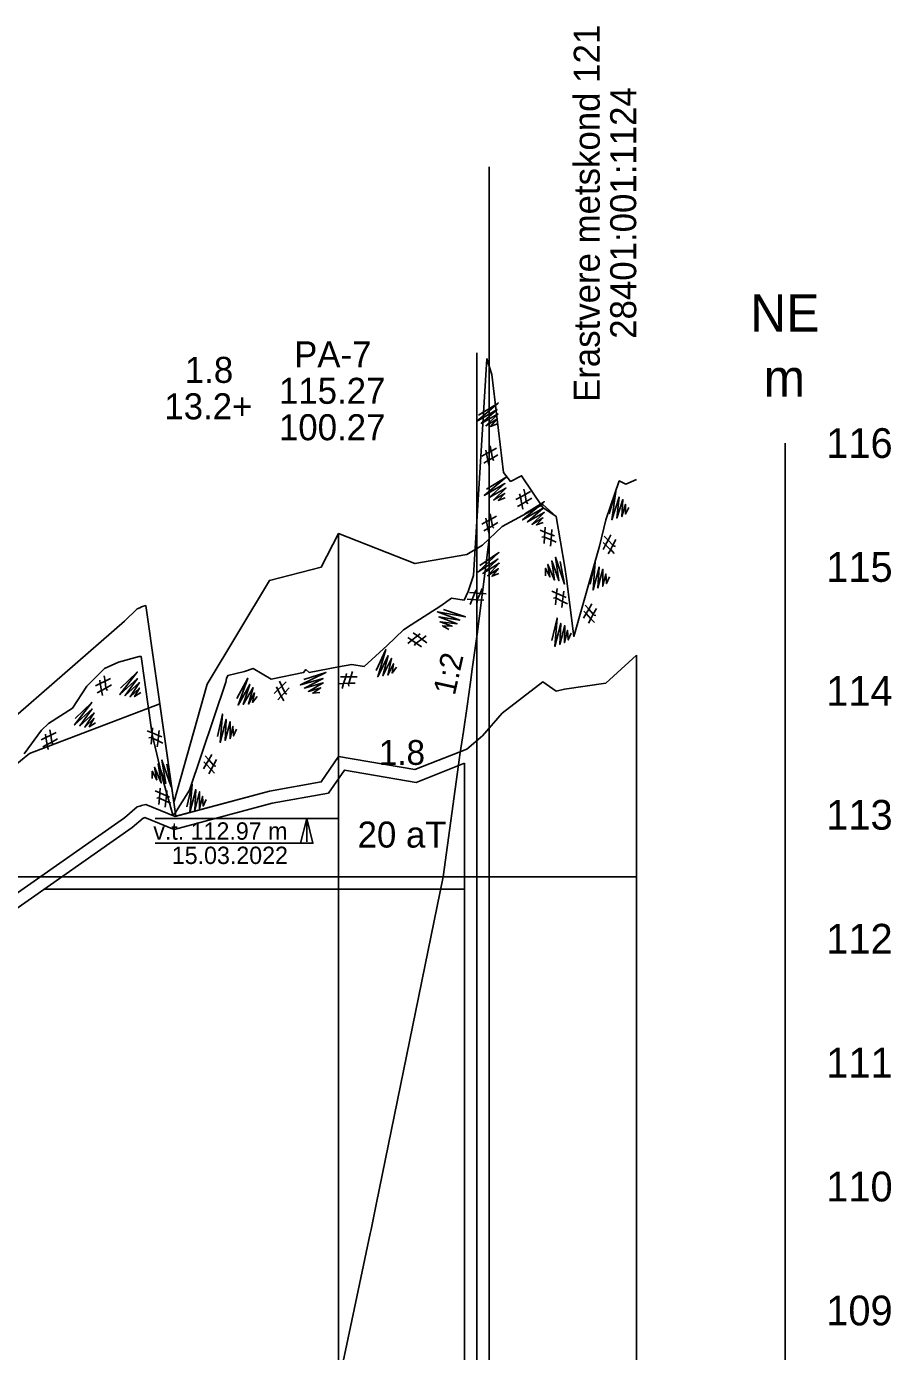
# Model space of a CAD drawing. Extents: x 662249 to 665480, y 6426254 to 6428735.
# Drawn here: x 664446.4 to 664586, y 6426675 to 6426888.8 of the extents above; entities that cross this region are included whole.
import ezdxf

# ---------------------------------------------------------------- set-up
doc = ezdxf.new("R2010")
doc.units = 0
for name, color, linetype in [('Default', 7, 'Continuous'), ('GEOLPUNKT', 7, 'Continuous'), ('kataster', 7, 'Continuous'), ('PIIR_ME', 7, 'Continuous'), ('PLOKK', 7, 'Continuous'), ('RELJEEF', 7, 'Continuous'), ('TEHNO', 7, 'Continuous'), ('TÄIDE', 7, 'Continuous'), ('VEEKOGU', 7, 'Continuous'), ('VORMISTUS', 7, 'Continuous')]:
    doc.layers.add(name, color=color, linetype=linetype)

msp = doc.modelspace()

# ---------------------------------------------------------------- linework, layer by layer
at = {"layer": 'Default'}
for points in [[(664446.05, 6426771.45), (664448.86, 6426775.26), (664450, 6426776.31), (664453.85, 6426778.78), (664456.16, 6426782.35), (664459.04, 6426785.21), (664461.31, 6426786.2), (664464.65, 6426787.12), (664464.93, 6426787.15), (664466.74, 6426774.55), (664468.46, 6426767.29), (664470.05, 6426761.56), (664470.38, 6426761.81), (664472.73, 6426765.59), (664478.59, 6426782.98), (664478.75, 6426783.59), (664478.92, 6426784.06), (664481.65, 6426784.72), (664483.02, 6426785.2), (664485.93, 6426783.49), (664491.15, 6426784.54), (664491.54, 6426785.03), (664492.04, 6426784.56), (664496.82, 6426785.45), (664498.97, 6426785.86), (664500.93, 6426785.55), (664504.66, 6426788.93), (664507.3, 6426791.43), (664508.55, 6426792.24), (664513.31, 6426795.3), (664515.01, 6426796.53), (664517.07, 6426796.24), (664517.74, 6426797.61), (664518.57, 6426800.19), (664520.75, 6426835.2), (664521.53, 6426832.64), (664523.4, 6426816.86), (664524.57, 6426815.4), (664526.35, 6426816.3), (664529.76, 6426811.18), (664531.94, 6426809.72), (664533.33, 6426801.56), (664533.57, 6426799.73)], [(664533.57, 6426799.73), (664534.76, 6426790.38), (664538.93, 6426804.97), (664539.92, 6426809.21), (664542.1, 6426815.47), (664543.16, 6426814.96), (664544.87, 6426815.7)], [(664443.01, 6426776.05), (664462.28, 6426792.84), (664464.32, 6426794.85), (664464.73, 6426794.99), (664465.03, 6426795.15), (664465.69, 6426795.37), (664470.21, 6426763.59), (664475.59, 6426782.7), (664485.66, 6426799.42), (664494, 6426801.58), (664496.82, 6426806.99), (664509.13, 6426802.14), (664517.49, 6426803.58), (664520.03, 6426805.13), (664523.22, 6426808.12), (664529.76, 6426811.68), (664531.94, 6426809.72)]]:
    msp.add_lwpolyline(points, dxfattribs=at)
at = {"layer": 'GEOLPUNKT'}
for p, q in [((664496.82, 6426806.99), (664496.82, 6426506.99)), ((664496.82, 6426760.99), (664467.23, 6426760.99)), ((664491.68, 6426760.99), (664491.68, 6426757.25)), ((664467.22, 6426756.99), (664492.68, 6426756.99))]:
    msp.add_line(p, q, dxfattribs=at)
msp.add_lwpolyline([(664490.68, 6426756.99), (664491.68, 6426760.99), (664492.68, 6426756.99)], close=True, dxfattribs=at)
at = {"layer": 'kataster'}
msp.add_line((664521.12, 6426836.15), (664521.12, 6426866.15), dxfattribs=at)
at = {"layer": 'PIIR_ME'}
for p, q in [((664519.12, 6426804.57), (664519.12, 6426836.15)), ((664521.12, 6426806.15), (664521.12, 6426836.15)), ((664521.12, 6426806.15), (664521.12, 6426508.17)), ((664519.12, 6426804.57), (664519.12, 6426510.08))]:
    msp.add_line(p, q, dxfattribs=at)
at = {"layer": 'PLOKK'}
for p, q in [((664517.12, 6426769.91), (664517.12, 6426511.98)), ((664449.34, 6426749.59), (664517.12, 6426749.59))]:
    msp.add_line(p, q, dxfattribs=at)
msp.add_lwpolyline([(664444.17, 6426745.96), (664463.51, 6426759.54), (664465.25, 6426761.05), (664465.34, 6426761.07), (664465.52, 6426761.15), (664470.3, 6426759.23), (664486.09, 6426763.46), (664495.17, 6426765.08), (664497.74, 6426768.8), (664509.35, 6426766.82), (664517.12, 6426769.91)], dxfattribs=at)
at = {"layer": 'RELJEEF'}
msp.add_line((664467.95, 6426779.48), (664470.53, 6426761.36), dxfattribs=at)
for points in [[(664443.01, 6426747.58), (664462.28, 6426761.12), (664464.32, 6426762.9), (664464.73, 6426762.99), (664465.03, 6426763.11), (664465.69, 6426763.24), (664470.43, 6426761.34), (664485.66, 6426765.41), (664494, 6426766.9), (664496.81, 6426770.98), (664496.82, 6426770.99), (664509.13, 6426768.89), (664517.49, 6426772.21), (664520.03, 6426774.32), (664523.22, 6426778.02), (664529.76, 6426783.05), (664531.94, 6426781.57), (664533.28, 6426781.88), (664539.92, 6426782.85), (664544.87, 6426787.36)], [(664353.82, 6426772.04), (664360, 6426769.39), (664360.25, 6426769.25), (664361.54, 6426768.84), (664366.19, 6426768.56), (664367.14, 6426768.57), (664371.79, 6426766.25), (664389.9, 6426764.04), (664404.78, 6426762.47), (664413.55, 6426766.39), (664431.38, 6426764.58), (664431.82, 6426764.76), (664432.65, 6426764.8), (664433.64, 6426764.93), (664444.05, 6426769.1), (664446.91, 6426771.49), (664467.95, 6426779.48)]]:
    msp.add_lwpolyline(points, dxfattribs=at)
at = {"layer": 'TEHNO'}
msp.add_lwpolyline([(664490.17, 6426638.48), (664499.54, 6426682.76), (664501.92, 6426694), (664502.06, 6426694.68), (664502.88, 6426698.67), (664513.71, 6426751.59), (664516.34, 6426770.86), (664516.4, 6426771.26), (664516.71, 6426773.34), (664516.96, 6426775.02), (664517.54, 6426779.11), (664518.09, 6426783.01), (664518.38, 6426785.12), (664519.16, 6426790.73), (664520.34, 6426800.03), (664521.12, 6426806.15)], dxfattribs=at)
at = {"layer": 'TÄIDE'}
for p, q in [((664544.87, 6426490.94), (664544.87, 6426787.36)), ((664464.73, 6426762.99), (664465.03, 6426763.11)), ((664465.03, 6426763.11), (664465.69, 6426763.24)), ((664465.69, 6426763.24), (664470.43, 6426761.34)), ((664443.01, 6426747.58), (664462.28, 6426761.12)), ((664470.45, 6426761.92), (664470.38, 6426761.81)), ((664470.43, 6426761.34), (664470.53, 6426761.36)), ((664470.53, 6426761.36), (664470.45, 6426761.92))]:
    msp.add_line(p, q, dxfattribs=at)
for points in [[(664519.41, 6426826.09), (664522.58, 6426828.04), (664519.07, 6426825.09), (664522.38, 6426827.01), (664519.84, 6426824.76), (664522.56, 6426826.3), (664520.59, 6426824.38), (664522.36, 6426825.43), (664521.31, 6426824.28), (664522.43, 6426824.69)], [(664520.57, 6426820.42), (664520.68, 6426819.88), (664521.43, 6426820.28), (664522.31, 6426820.76)], [(664521.27, 6426821.15), (664521.43, 6426820.28), (664521.63, 6426819.17), (664522.53, 6426819.7)], [(664521.87, 6426818.8), (664521.66, 6426819.03), (664521.63, 6426819.17), (664520.92, 6426818.75), (664520.68, 6426819.88), (664519.95, 6426819.48)], [(664520.24, 6426818.35), (664520.92, 6426818.75), (664521.09, 6426817.94)], [(664520.67, 6426814.12), (664523.84, 6426816.07), (664520.33, 6426813.13), (664523.64, 6426815.04), (664521.1, 6426812.79), (664523.82, 6426814.33), (664521.85, 6426812.42), (664523.62, 6426813.47), (664522.57, 6426812.32), (664523.69, 6426812.73)], [(664527.34, 6426811.8), (664527.13, 6426812.03), (664527.1, 6426812.17), (664526.38, 6426811.75), (664526.15, 6426812.88), (664525.41, 6426812.48)], [(664526.03, 6426813.42), (664526.15, 6426812.88), (664526.9, 6426813.28), (664527.77, 6426813.76)], [(664526.84, 6426810.17), (664530.01, 6426812.12), (664526.5, 6426809.18), (664529.81, 6426811.09), (664527.27, 6426808.85), (664529.99, 6426810.39), (664528.01, 6426808.47), (664529.78, 6426809.52), (664528.74, 6426808.37), (664529.85, 6426808.78)], [(664526.73, 6426814.15), (664526.9, 6426813.28), (664527.1, 6426812.17), (664527.99, 6426812.7)], [(664540.5, 6426810.18), (664541.54, 6426813.75), (664540.92, 6426809.21), (664542.08, 6426812.86), (664541.71, 6426809.49), (664542.69, 6426812.46), (664542.52, 6426809.71), (664543.12, 6426811.68), (664543.12, 6426810.12), (664543.67, 6426811.18)], [(664521.27, 6426810.19), (664521.43, 6426809.33), (664521.63, 6426808.22), (664522.53, 6426808.75)], [(664525.7, 6426811.35), (664526.38, 6426811.75), (664526.56, 6426810.93)], [(664521.87, 6426807.85), (664521.66, 6426808.07), (664521.63, 6426808.22), (664520.92, 6426807.8), (664520.68, 6426808.93), (664519.95, 6426808.52)], [(664520.57, 6426809.46), (664520.68, 6426808.93), (664521.43, 6426809.33), (664522.31, 6426809.8)], [(664530.14, 6426808.02), (664530.1, 6426807.23), (664529.32, 6426807.53)], [(664520.24, 6426807.4), (664520.92, 6426807.8), (664521.09, 6426806.98)], [(664529.62, 6426806.4), (664529.92, 6426806.45), (664530.06, 6426806.4), (664530.1, 6426807.23), (664531.17, 6426806.8), (664531.24, 6426807.63)], [(664531.91, 6426805.61), (664531.09, 6426805.95), (664530.06, 6426806.4), (664530.01, 6426805.36)], [(664531.68, 6426806.6), (664531.17, 6426806.8), (664531.09, 6426805.95), (664531.01, 6426804.96)], [(664539.5, 6426805.54), (664539.89, 6426805.16), (664540.3, 6426805.91), (664540.76, 6426806.79)], [(664539.68, 6426806.54), (664540.3, 6426805.91), (664541.08, 6426805.1), (664541.53, 6426806.03)], [(664519.61, 6426801.81), (664522.68, 6426803.91), (664519.31, 6426800.8), (664522.53, 6426802.87), (664520.1, 6426800.51), (664522.74, 6426802.18), (664520.86, 6426800.17), (664522.58, 6426801.3), (664521.59, 6426800.1), (664522.69, 6426800.56)], [(664541.48, 6426804.92), (664541.19, 6426804.99), (664541.08, 6426805.1), (664540.71, 6426804.35), (664539.89, 6426805.16), (664539.5, 6426804.42)], [(664540.34, 6426803.71), (664540.72, 6426804.4), (664541.29, 6426803.79)], [(664532.59, 6426802.48), (664533.25, 6426798.82), (664531.79, 6426803.16), (664532.37, 6426799.38), (664531.2, 6426802.56), (664531.64, 6426799.47), (664530.58, 6426802.01), (664530.91, 6426799.98), (664530.22, 6426801.37), (664530.19, 6426800.18)], [(664537.41, 6426798.82), (664538.24, 6426802.45), (664537.88, 6426797.88), (664538.84, 6426801.58), (664538.66, 6426798.2), (664539.47, 6426801.22), (664539.45, 6426798.47), (664539.94, 6426800.46), (664540.03, 6426798.91), (664540.52, 6426799.99)], [(664519.2, 6426795.85), (664519.15, 6426796.15), (664519.2, 6426796.29), (664518.37, 6426796.34), (664518.8, 6426797.41), (664517.96, 6426797.48)], [(664518.99, 6426797.92), (664518.8, 6426797.41), (664519.64, 6426797.33), (664520.63, 6426797.25)], [(664519.98, 6426798.14), (664519.64, 6426797.33), (664519.2, 6426796.29), (664520.24, 6426796.24)], [(664532.07, 6426798.14), (664532, 6426797.35), (664531.23, 6426797.69)], [(664531.48, 6426796.55), (664531.78, 6426796.59), (664531.92, 6426796.53), (664532, 6426797.35), (664533.05, 6426796.88), (664533.16, 6426797.71)], [(664517.58, 6426796.38), (664518.37, 6426796.34), (664518.07, 6426795.55)], [(664533.73, 6426795.66), (664532.93, 6426796.04), (664531.92, 6426796.53), (664531.82, 6426795.49)], [(664533.55, 6426796.66), (664533.05, 6426796.88), (664532.93, 6426796.04), (664532.81, 6426795.05)], [(664536.37, 6426794.47), (664536.74, 6426794.07), (664537.18, 6426794.8), (664537.69, 6426795.65)], [(664536.6, 6426795.45), (664537.18, 6426794.8), (664537.92, 6426793.95), (664538.42, 6426794.86)], [(664513.74, 6426794.71), (664517.27, 6426793.53), (664512.76, 6426794.33), (664516.35, 6426793.02), (664513, 6426793.53), (664515.93, 6426792.43), (664513.19, 6426792.72), (664515.13, 6426792.03), (664513.58, 6426792.09), (664514.61, 6426791.5)], [(664531.24, 6426789.72), (664532.07, 6426793.35), (664531.71, 6426788.78), (664532.67, 6426792.48), (664532.49, 6426789.1), (664533.3, 6426792.12), (664533.28, 6426789.37), (664533.77, 6426791.37), (664533.86, 6426789.81), (664534.35, 6426790.89)], [(664538.32, 6426793.75), (664538.03, 6426793.83), (664537.92, 6426793.95), (664537.52, 6426793.22), (664536.74, 6426794.07), (664536.32, 6426793.35)], [(664537.15, 6426792.52), (664537.52, 6426793.22), (664538.1, 6426792.61)], [(664509.08, 6426788.92), (664509.19, 6426789.21), (664509.31, 6426789.3), (664508.63, 6426789.77), (664509.55, 6426790.46), (664508.87, 6426790.96)], [(664509.98, 6426790.79), (664509.55, 6426790.46), (664510.23, 6426789.95), (664511.03, 6426789.37)], [(664507.97, 6426790.21), (664508.63, 6426789.77), (664507.96, 6426789.26)], [(664510.94, 6426790.47), (664510.23, 6426789.95), (664509.31, 6426789.3), (664510.18, 6426788.72)], [(664544.87, 6426787.36), (664539.92, 6426782.85), (664533.28, 6426781.88), (664531.94, 6426781.57), (664529.76, 6426783.05), (664523.22, 6426778.02), (664520.03, 6426774.32), (664517.49, 6426772.21), (664509.13, 6426768.89), (664496.82, 6426770.99), (664496.81, 6426770.98), (664494, 6426766.9), (664485.66, 6426765.41), (664470.53, 6426761.36), (664470.43, 6426761.34)], [(664502.86, 6426784.89), (664504.41, 6426788.27), (664503.13, 6426783.87), (664504.81, 6426787.3), (664503.96, 6426784.02), (664505.36, 6426786.82), (664504.78, 6426784.13), (664505.67, 6426785.98), (664505.44, 6426784.45), (664506.14, 6426785.41)], [(664461.64, 6426782.04), (664464.31, 6426784.62), (664461.52, 6426780.99), (664464.34, 6426783.58), (664462.35, 6426780.83), (664464.67, 6426782.92), (664463.16, 6426780.63), (664464.66, 6426782.04), (664463.89, 6426780.68), (664464.89, 6426781.32)], [(664491.22, 6426783.44), (664494.76, 6426784.56), (664490.65, 6426782.56), (664494.32, 6426783.61), (664491.31, 6426782.05), (664494.33, 6426782.88), (664491.95, 6426781.5), (664493.92, 6426782.09), (664492.63, 6426781.23), (664493.81, 6426781.35)], [(664498.11, 6426784.41), (664497.96, 6426783.88), (664498.81, 6426783.88), (664499.8, 6426783.87)], [(664499.08, 6426784.71), (664498.81, 6426783.88), (664498.45, 6426782.81), (664499.49, 6426782.84)], [(664459.5, 6426781.67), (664459.3, 6426781.9), (664459.27, 6426782.05), (664458.54, 6426781.66), (664458.35, 6426782.79), (664457.6, 6426782.42)], [(664458.26, 6426783.33), (664458.35, 6426782.79), (664459.12, 6426783.17), (664460, 6426783.61)], [(664458.98, 6426784.04), (664459.12, 6426783.17), (664459.27, 6426782.05), (664460.19, 6426782.55)], [(664480.39, 6426780.34), (664482.14, 6426783.62), (664480.59, 6426779.31), (664482.48, 6426782.63), (664481.43, 6426779.41), (664483, 6426782.11), (664482.26, 6426779.46), (664483.26, 6426781.26), (664482.94, 6426779.74), (664483.69, 6426780.66)], [(664486.77, 6426782.25), (664487.03, 6426781.77), (664487.64, 6426782.36), (664488.35, 6426783.05)], [(664487.25, 6426783.14), (664487.64, 6426782.36), (664488.14, 6426781.34), (664488.86, 6426782.1)], [(664496.83, 6426782.75), (664497.62, 6426782.78), (664497.39, 6426781.98)], [(664498.49, 6426782.37), (664498.41, 6426782.66), (664498.45, 6426782.81), (664497.62, 6426782.78), (664497.96, 6426783.88), (664497.12, 6426783.88)], [(664457.85, 6426781.28), (664458.54, 6426781.66), (664458.69, 6426780.83)], [(664488.47, 6426781.05), (664488.21, 6426781.21), (664488.14, 6426781.34), (664487.56, 6426780.75), (664487.03, 6426781.77), (664486.43, 6426781.18)], [(664487.02, 6426780.17), (664487.56, 6426780.75), (664487.96, 6426780.01)], [(664466.13, 6426778.79), (664446.91, 6426771.49), (664444.05, 6426769.1)], [(664454.32, 6426777.15), (664456.99, 6426779.74), (664454.2, 6426776.11), (664457.02, 6426778.69), (664455.03, 6426775.95), (664457.35, 6426778.04), (664455.84, 6426775.75), (664457.34, 6426777.15), (664456.57, 6426775.8), (664457.57, 6426776.44)], [(664470.38, 6426761.81), (664470.05, 6426761.56), (664468.46, 6426767.29), (664466.74, 6426774.55), (664466.13, 6426778.79)], [(664477.25, 6426774.21), (664478.07, 6426777.84), (664477.72, 6426773.27), (664478.66, 6426776.98), (664478.5, 6426773.59), (664479.3, 6426776.61), (664479.29, 6426773.86), (664479.77, 6426775.86), (664479.87, 6426774.31), (664480.35, 6426775.39)], [(664450.74, 6426772.96), (664450.54, 6426773.19), (664450.52, 6426773.34), (664449.78, 6426772.94), (664449.59, 6426774.08), (664448.84, 6426773.71)], [(664449.5, 6426774.62), (664449.59, 6426774.08), (664450.36, 6426774.45), (664451.25, 6426774.89)], [(664450.22, 6426775.32), (664450.36, 6426774.45), (664450.52, 6426773.34), (664451.43, 6426773.83)], [(664466.78, 6426775.62), (664466.72, 6426774.83), (664465.94, 6426775.16)], [(664466.21, 6426774.02), (664466.51, 6426774.06), (664466.65, 6426774.01), (664466.72, 6426774.83), (664467.77, 6426774.38), (664467.87, 6426775.21)], [(664468.47, 6426773.17), (664467.67, 6426773.53), (664466.65, 6426774.01), (664466.57, 6426772.97)], [(664468.28, 6426774.16), (664467.77, 6426774.38), (664467.67, 6426773.53), (664467.56, 6426772.55)], [(664449.09, 6426772.57), (664449.78, 6426772.94), (664449.93, 6426772.12)], [(664469.1, 6426769.76), (664469.82, 6426766.11), (664468.29, 6426770.43), (664468.92, 6426766.66), (664467.71, 6426769.82), (664468.2, 6426766.74), (664467.1, 6426769.26), (664467.46, 6426767.23), (664466.75, 6426768.61), (664466.74, 6426767.43)], [(664477.02, 6426769.43), (664476.73, 6426769.51), (664476.63, 6426769.62), (664476.23, 6426768.89), (664475.45, 6426769.74), (664475.03, 6426769.02)], [(664475.07, 6426770.14), (664475.45, 6426769.74), (664475.88, 6426770.47), (664476.38, 6426771.33)], [(664475.29, 6426771.12), (664475.88, 6426770.47), (664476.63, 6426769.62), (664477.12, 6426770.54)], [(664475.85, 6426768.2), (664476.23, 6426768.89), (664476.81, 6426768.29)], [(664468.03, 6426765.9), (664467.97, 6426765.12), (664467.2, 6426765.44)], [(664467.46, 6426764.3), (664467.77, 6426764.35), (664467.9, 6426764.29), (664467.97, 6426765.12), (664469.03, 6426764.66), (664469.12, 6426765.49)], [(664472.34, 6426762.9), (664473.16, 6426766.53), (664472.81, 6426761.96), (664473.75, 6426765.67), (664473.59, 6426762.28), (664474.39, 6426765.3), (664474.38, 6426762.55), (664474.86, 6426764.55), (664474.96, 6426763), (664475.44, 6426764.08)], [(664470.43, 6426761.34), (664465.69, 6426763.24), (664465.03, 6426763.11), (664464.73, 6426762.99), (664464.32, 6426762.9), (664462.28, 6426761.12)], [(664462.28, 6426761.12), (664464.32, 6426762.9), (664464.73, 6426762.99)], [(664469.73, 6426763.45), (664468.93, 6426763.81), (664467.9, 6426764.29), (664467.82, 6426763.25)], [(664469.53, 6426764.45), (664469.03, 6426764.66), (664468.93, 6426763.81), (664468.81, 6426762.83)], [(664462.28, 6426761.12), (664443.01, 6426747.58), (664440.94, 6426746.07), (664432.12, 6426743.12), (664430.51, 6426743.24)]]:
    msp.add_lwpolyline(points, dxfattribs=at)
at = {"layer": 'VEEKOGU'}
msp.add_line((663953, 6426751.59), (664544.87, 6426751.59), dxfattribs=at)
at = {"layer": 'VORMISTUS'}
msp.add_line((664568.87, 6426441.59), (664568.87, 6426821.59), dxfattribs=at)

# ---------------------------------------------------------------- texts
at = {"layer": 'GEOLPUNKT'}
for s, height, p in [('PA-7', 4.2, (664489.63, 6426833.8)), ('1.8', 4.2, (664472, 6426831.3)), ('115.27', 4.2, (664487.19, 6426827.92)), ('13.2+', 4.2, (664468.69, 6426825.42)), ('100.27', 4.2, (664487.19, 6426822.04)), ('1.8', 4, (664503.32, 6426769.65)), ('v.t. 112.97 m', 2.8, (664466.91, 6426757.57)), ('15.03.2022', 2.8, (664469.9, 6426753.65))]:
    msp.add_text(s, height=height, dxfattribs=at).set_placement(p)
at = {"layer": 'kataster'}
for s, p in [('Erastvere metskond 121', (664538.96, 6426828.22)), ('28401:001:1124', (664544.84, 6426838.42))]:
    msp.add_text(s, height=4.2, rotation=90, dxfattribs=at).set_placement(p)
at = {"layer": 'PLOKK'}
msp.add_text('20 aT', height=4.2, dxfattribs=at).set_placement((664499.88, 6426756.3))
at = {"layer": 'VORMISTUS'}
for s, height, p in [('NE', 6, (664563.25, 6426839.59)), ('m', 6, (664565.41, 6426829.09)), ('116', 4.8, (664575.51, 6426819.19)), ('115', 4.8, (664575.51, 6426799.19)), ('114', 4.8, (664575.51, 6426779.19)), ('113', 4.8, (664575.51, 6426759.19)), ('112', 4.8, (664575.51, 6426739.19)), ('111', 4.8, (664575.51, 6426719.19)), ('110', 4.8, (664575.51, 6426699.19)), ('109', 4.8, (664575.51, 6426679.19))]:
    msp.add_text(s, height=height, dxfattribs=at).set_placement(p)
msp.add_text('1:2', height=3.6, rotation=77.5418, dxfattribs=at).set_placement((664515.56, 6426780.73))

doc.saveas('drawing.dxf')
